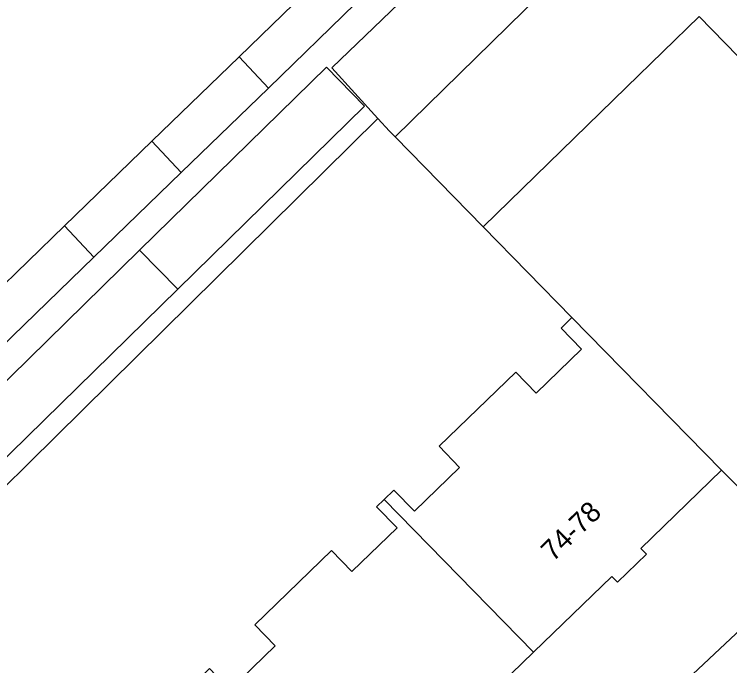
# Model space of a CAD drawing. Extents: x 161881 to 162523, y 381678 to 382381.
# Drawn here: x 162438.68 to 162473.96, y 381812.89 to 381845.01 of the extents above; entities that cross this region are included whole.
import ezdxf

# ---------------------------------------------------------------- set-up
doc = ezdxf.new("R2010")
doc.units = 0
for name, color, linetype in [('IMGEO_Erf', 7, 'Continuous'), ('IMGEO_Pand', 7, 'Continuous'), ('IMGEO_Pand_nummerreeks', 7, 'Continuous'), ('IMGEO_Parkeervlak_open', 7, 'Continuous'), ('IMGEO_Rijbaan_lokaal_open', 7, 'Continuous'), ('IMGEO_Voetpad_open', 7, 'Continuous')]:
    doc.layers.add(name, color=color, linetype=linetype)

msp = doc.modelspace()

# ---------------------------------------------------------------- linework, layer by layer
at = {"layer": 'IMGEO_Erf'}
for points in [[(162435.763, 381829.345), (162441.156, 381834.572), (162445.46, 381838.744), (162449.764, 381842.916), (162454.068, 381847.088), (162457.572, 381850.485), (162455.577, 381852.614), (162456.334, 381853.324), (162452.009, 381857.938), (162447.693, 381853.892), (162445.888, 381855.818), (162441.516, 381851.719), (162437.144, 381847.62)], [(162449.319, 381811.703), (162451.553, 381813.866), (162450.544, 381814.907), (162454.322, 381818.567), (162455.331, 381817.526), (162457.558, 381819.683), (162456.549, 381820.724), (162456.915, 381821.079), (162457.404, 381821.552), (162458.413, 381820.511), (162460.639, 381822.667), (162459.63, 381823.708), (162463.409, 381827.368), (162464.418, 381826.327), (162466.659, 381828.498), (162465.65, 381829.539), (162466.185, 381830.057), (162461.809, 381834.525), (162457.462, 381838.965), (162457.182, 381839.251), (162456.614, 381839.875), (162420.873, 381804.592)], [(162473.995, 381822.096), (162473.56, 381822.527), (162469.584, 381818.676), (162469.863, 381818.389), (162468.433, 381817.005), (162468.154, 381817.292), (162464.294, 381813.553), (162460.432, 381809.813)], [(162462.828, 381803.734), (162477.732, 381817.717)]]:
    msp.add_lwpolyline(points, dxfattribs=at)
at = {"layer": 'IMGEO_Pand'}
for points in [[(162449.764, 381842.916), (162451.213, 381841.37), (162455.517, 381845.542), (162454.068, 381847.088)], [(162483.099, 381832.64), (162483.484, 381833.016), (162483.846, 381832.652), (162484.047, 381832.876), (162484.135, 381832.974), (162484.06, 381833.051), (162474.369, 381842.947), (162472.454, 381844.902), (162468.874, 381841.412), (162461.809, 381834.525), (162466.185, 381830.057), (162473.56, 381822.527), (162473.995, 381822.096), (162474.756, 381821.342), (162484.123, 381830.492), (162483.825, 381830.795), (162483.431, 381830.459), (162483.054, 381830.84)], [(162449.764, 381842.916), (162445.46, 381838.744), (162446.909, 381837.198), (162451.213, 381841.37)], [(162446.742, 381831.455), (162455.959, 381840.477), (162454.078, 381842.393), (162444.862, 381833.372)], [(162442.605, 381833.026), (162446.909, 381837.198), (162445.46, 381838.744), (162441.156, 381834.572)], [(162442.605, 381833.026), (162441.156, 381834.572), (162435.763, 381829.345), (162433.129, 381832.063), (162430.442, 381829.459), (162434.551, 381825.22)], [(162446.742, 381831.455), (162444.862, 381833.372), (162435.772, 381824.472), (162437.651, 381822.555)], [(162464.294, 381813.553), (162468.154, 381817.292), (162468.433, 381817.005), (162469.863, 381818.389), (162469.584, 381818.676), (162473.56, 381822.527), (162466.185, 381830.057), (162465.65, 381829.539), (162466.659, 381828.498), (162464.418, 381826.327), (162463.409, 381827.368), (162459.63, 381823.708), (162460.639, 381822.667), (162458.413, 381820.511), (162457.404, 381821.552), (162456.915, 381821.079)], [(162464.294, 381813.553), (162456.915, 381821.079), (162456.549, 381820.724), (162457.558, 381819.683), (162455.331, 381817.526), (162454.322, 381818.567), (162450.544, 381814.907), (162451.553, 381813.866), (162449.319, 381811.703), (162448.31, 381812.744), (162447.776, 381812.227), (162455.154, 381804.701), (162458.924, 381808.352), (162459.203, 381808.065), (162460.711, 381809.526), (162460.432, 381809.813)]]:
    msp.add_lwpolyline(points, close=True, dxfattribs=at)
at = {"layer": 'IMGEO_Parkeervlak_open'}
msp.add_lwpolyline([(162470.986, 381852.206), (162467.568, 381855.092), (162454.336, 381842.374), (162456.614, 381839.875), (162457.182, 381839.251), (162457.462, 381838.965)], close=True, dxfattribs=at)
at = {"layer": 'IMGEO_Rijbaan_lokaal_open'}
msp.add_lwpolyline([(162472.454, 381844.902), (162474.369, 381842.947), (162475.809, 381844.357), (162479.875, 381840.136), (162480.595, 381840.829), (162482.294, 381842.465), (162481.416, 381843.4), (162470.986, 381852.206), (162457.462, 381838.965), (162461.809, 381834.525), (162468.874, 381841.412)], close=True, dxfattribs=at)
at = {"layer": 'IMGEO_Voetpad_open'}
for points in [[(162420.873, 381804.592), (162456.614, 381839.875), (162454.336, 381842.374), (162467.568, 381855.092), (162466.37, 381856.1), (162463.374, 381853.157), (162459.784, 381849.678), (162455.517, 381845.542), (162451.213, 381841.37), (162446.909, 381837.198), (162442.605, 381833.026), (162434.551, 381825.22)], [(162435.772, 381824.472), (162444.862, 381833.372), (162454.078, 381842.393), (162455.959, 381840.477), (162446.742, 381831.455), (162437.651, 381822.555)], [(162490.018, 381827.882), (162490.005, 381828.82), (162485.481, 381824.651), (162478.012, 381817.966), (162477.732, 381817.717), (162462.828, 381803.734), (162439.634, 381784.212), (162437.038, 381782.026), (162398.308, 381750), (162365.839, 381723.151), (162356.915, 381719.329), (162343.866, 381713.286), (162342.256, 381716.825), (162335.301, 381713.346), (162336.199, 381710.351)]]:
    msp.add_lwpolyline(points, dxfattribs=at)

# ---------------------------------------------------------------- texts
at = {"layer": 'IMGEO_Pand_nummerreeks'}
msp.add_text('74-78', height=1, rotation=44.0813, dxfattribs=at).set_placement((162465.251, 381817.988))

doc.saveas('drawing.dxf')
